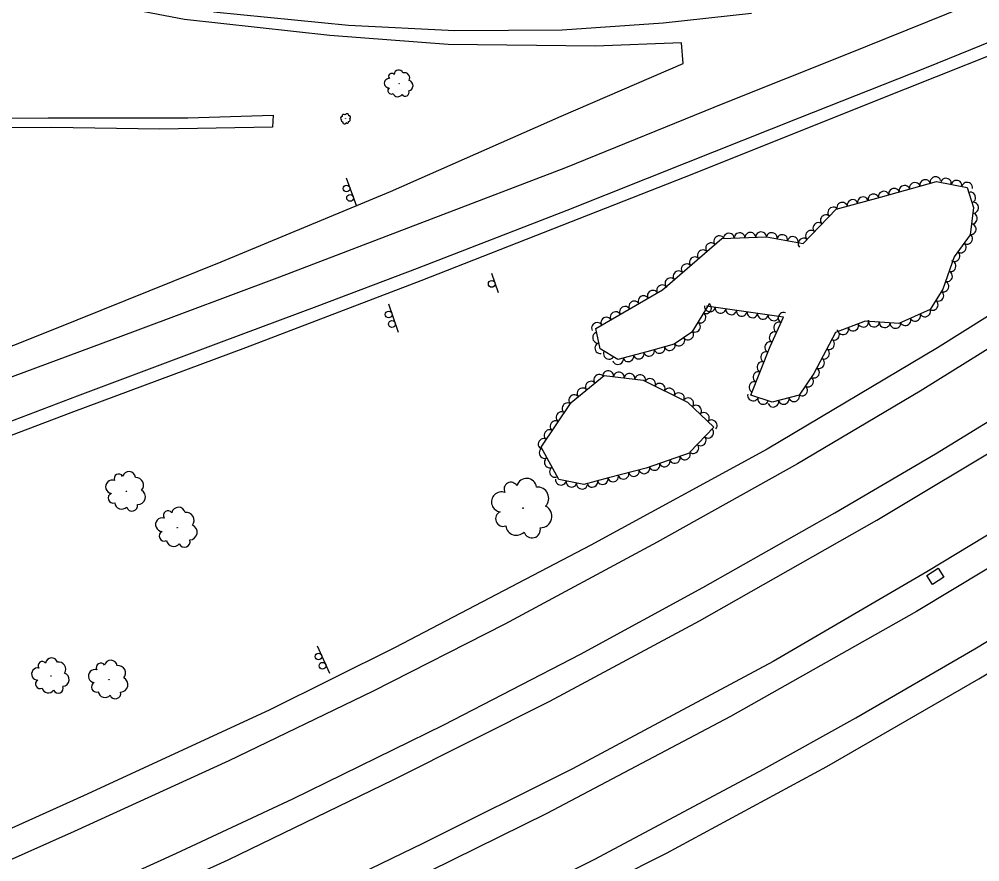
# Model space of a CAD drawing. Extents: x 1722896 to 1754269, y 648279 to 666297.
# Drawn here: x 1740884.1 to 1741241.7, y 650126.7 to 650440.4 of the extents above; entities that cross this region are included whole.
import ezdxf

# ---------------------------------------------------------------- set-up
doc = ezdxf.new("R2010")
doc.units = 0
for name, color, linetype in [('DESIGN - CENTERLINE - Proposed', 7, 'Continuous'), ('DESIGN - PUBLIC HEARING - Shapes', 7, 'Continuous'), ('SURVEY - CENTERLINE - Preliminary Text', 7, 'Continuous'), ('SURVEY - DRAINAGE - Natural Features', 7, 'Continuous'), ('SURVEY - VEGETATION - Features with Text', 7, 'Continuous')]:
    doc.layers.add(name, color=color, linetype=linetype)

msp = doc.modelspace()

# ---------------------------------------------------------------- linework, layer by layer
at = {"layer": 'DESIGN - CENTERLINE - Proposed'}
msp.add_lwpolyline([(1740627.86, 650395.84), (1740627.75, 650400.25), (1740665.34, 650401.04), (1740716.36, 650402.17), (1740780.93, 650402.98), (1740894.88, 650403.73), (1740946.85, 650403.68), (1740978.67, 650404.64), (1740978.46, 650400.26), (1740936.5, 650399.51), (1740896.15, 650400.03), (1740850.62, 650399.94), (1740812.5, 650399.74), (1740768.4, 650399.01), (1740727.6, 650398.81), (1740689.13, 650397.79), (1740647.85, 650397.07), (1740627.86, 650395.84)], dxfattribs=at)
at = {"layer": 'DESIGN - PUBLIC HEARING - Shapes'}
for p, q in [((1741005.85, 650381.38), (1741009.67, 650370.85)), ((1741059.97, 650345.81), (1741062.36, 650338.7)), ((1741021.57, 650334.48), (1741025.23, 650323.89)), ((1740995.09, 650207.13), (1740999.67, 650196.91))]:
    msp.add_line(p, q, dxfattribs=at)
for centre in [(1741006, 650377.37), (1741007.28, 650373.85), (1741060.01, 650341.85), (1741021.66, 650330.46), (1741022.89, 650326.92), (1740995.53, 650203.14), (1740997.07, 650199.72)]:
    msp.add_circle(centre, 1.25, dxfattribs=at)
at = {"layer": 'SURVEY - CENTERLINE - Preliminary Text'}
for points in [[(1740663.17, 650209.42), (1740713.57, 650228.05), (1740766.17, 650247.21), (1740812.55, 650264.89), (1740853.54, 650280.29), (1740905.78, 650300.18), (1740959.47, 650320.23), (1740995.08, 650333.53), (1741032.4, 650347.65), (1741088.13, 650369.35), (1741132.66, 650386.99), (1741174.51, 650403.66), (1741221.85, 650422.4), (1741271.42, 650442.46), (1741298.21, 650453.75), (1741339.91, 650472.12), (1741376.6, 650489.58), (1741422.55, 650513.01), (1741459.41, 650533.06), (1741507.34, 650560.9), (1741543.13, 650583.79), (1741582.43, 650611.1), (1741628.71, 650644.85)], [(1740663.13, 650201.64), (1740736, 650230.35), (1740787.09, 650249.79), (1740849.11, 650273.33), (1740903.51, 650293.92), (1740968.45, 650318.23), (1741033.79, 650343.14), (1741135.2, 650383), (1741202.49, 650409.84), (1741271.19, 650437.21), (1741323.78, 650459.7), (1741361.81, 650477.33), (1741431.55, 650513.04), (1741508.09, 650556.62), (1741549.75, 650583.15), (1741604.41, 650621.02), (1741630.49, 650640.99)], [(1741636.47, 650624.6), (1741613.96, 650602.44), (1741570.52, 650565.62), (1741532.53, 650534.54), (1741482.6, 650494.88), (1741428.92, 650454.34), (1741384.37, 650422.13), (1741334.17, 650387.45), (1741272.48, 650347.18), (1741226.01, 650318.09), (1741162.59, 650280.33), (1741096.96, 650244.54), (1741024.12, 650206.48), (1740977.2, 650183.13), (1740908.07, 650151.32), (1740840.5, 650120.84), (1740765.34, 650089.9), (1740717.63, 650071.26)], [(1741640.09, 650612.32), (1741599.25, 650576.01), (1741555.34, 650539.65), (1741504.02, 650498.09), (1741460.86, 650464.75), (1741410.25, 650427.73), (1741372.31, 650400.92), (1741321.17, 650366.25), (1741270.79, 650333.81), (1741219.48, 650301.94), (1741173.8, 650274.91), (1741121.56, 650245.67), (1741064.85, 650215.2), (1741015.69, 650190.06), (1740962.16, 650164.31), (1740904.63, 650137.99), (1740848.21, 650112.95), (1740794.99, 650090.47), (1740721.89, 650061.44), (1740697.42, 650052.22)], [(1740705.8, 650030.7), (1740735.97, 650042.42), (1740776.51, 650058.27), (1740818.51, 650075.56), (1740863.53, 650094.49), (1740904.85, 650112.63), (1740942.64, 650129.96), (1740985.94, 650150.14), (1741042.15, 650177.71), (1741093.07, 650204), (1741138.59, 650228.77), (1741187.73, 650256.65), (1741225.17, 650278.58), (1741259.54, 650299.67), (1741300.65, 650325.07), (1741336.67, 650348.5), (1741377.42, 650376.1), (1741412.82, 650400.95), (1741470.76, 650443.83), (1741505.81, 650470.34), (1741531.9, 650490.98), (1741567.83, 650519.53), (1741648.78, 650588.94)], [(1740708.11, 650024.81), (1740732.77, 650034.61), (1740780.71, 650052.67), (1740832.89, 650071), (1740865.94, 650084.52), (1740911.18, 650104.36), (1740961.92, 650127.42), (1741023.57, 650157.37), (1741081.61, 650186.49), (1741137.38, 650216.46), (1741203.37, 650253.89), (1741254.56, 650284.52), (1741308.88, 650318.67), (1741361.54, 650353.36), (1741416.11, 650390.64), (1741478.86, 650437.05), (1741539.04, 650483.9), (1741582.54, 650519.33), (1741652.52, 650579.11)], [(1741130.7, 650431.62), (1741098.59, 650430.35), (1741043.75, 650430.94), (1740999.7, 650434.36), (1740945.61, 650440.32), (1740902.56, 650448.66), (1740855.32, 650460.73), (1740794.59, 650480.22), (1740755.85, 650496.82), (1740714.4, 650517.18), (1740665.26, 650544.59), (1740640.02, 650559.66)], [(1741662.03, 650552.37), (1741626.61, 650522.29), (1741574.87, 650479.07), (1741537.48, 650449.26), (1741486.95, 650410.31), (1741437.23, 650373.98), (1741390.34, 650341.66), (1741335.14, 650304.12), (1741281.29, 650270.47), (1741222, 650234.61), (1741164.83, 650201.33), (1741090.04, 650161.35), (1741034.4, 650133.53), (1740968.18, 650101.48), (1740900.38, 650071.21), (1740792.47, 650022.33), (1740744.29, 650001.67), (1740733.04, 649997.15), (1740720.36, 649992.16)], [(1741665.14, 650542.47), (1741617.17, 650501.04), (1741566.66, 650459.43), (1741522.08, 650424.29), (1741466.26, 650381.84), (1741422.92, 650351.29), (1741334.05, 650291.36), (1741270.47, 650251.41), (1741218.14, 650219.89), (1741148.92, 650180.82), (1741080.48, 650144.69), (1741027.9, 650118.81), (1740974.11, 650093.01), (1740914.08, 650065.6), (1740838.27, 650032.9), (1740784.21, 650010.87), (1740722.32, 649987.13)], [(1740730.89, 649965.17), (1740760.72, 649977.09), (1740796.49, 649991.05), (1740837.43, 650007.7), (1740876.59, 650024.27), (1740913.49, 650040.1), (1740960.35, 650061.03), (1741009.78, 650084.1), (1741047.32, 650102.08), (1741098.36, 650127.73), (1741161.24, 650161.19), (1741195.53, 650180.35), (1741239.83, 650206.03), (1741290.72, 650236.83), (1741339.66, 650267.52), (1741399.45, 650307.08), (1741443.55, 650337.2), (1741501.85, 650378.79), (1741547.3, 650414), (1741588.01, 650446.62), (1741634.12, 650484.98), (1741673.55, 650518.76)], [(1740734.9, 649954.87), (1740774.68, 649971.36), (1740819.7, 649989.29), (1740876.86, 650013.39), (1740933.6, 650037.91), (1741005.09, 650071.43), (1741066.61, 650100.49), (1741125.14, 650129.89), (1741184.73, 650162.2), (1741241.37, 650194.77), (1741309.79, 650236.14), (1741375.03, 650278.16), (1741427.89, 650313.91), (1741491.09, 650359.36), (1741541.56, 650397.18), (1741611.7, 650453.45)], [(1741237.06, 650445.42), (1741192.07, 650427.28), (1741146.67, 650409.14), (1741087.51, 650385.09), (1741037.52, 650365.98), (1740981.07, 650344.41), (1740927.31, 650324.24), (1740869.39, 650302.79), (1740813.26, 650281.52), (1740748.28, 650256.74), (1740662.67, 650225.55)], [(1740956.49, 650443.15), (1741006.65, 650438.17), (1741046.3, 650436.21), (1741086.3, 650436.39), (1741123.8, 650439.06), (1741156.7, 650442.61)], [(1740662.54, 650232.23), (1740726.97, 650257.69), (1740779.86, 650278.67), (1740824, 650295.91), (1740896.81, 650324.86), (1740959.33, 650350.08), (1741022.4, 650376.26), (1741085.9, 650404.28), (1741131.27, 650423.85), (1741130.7, 650431.62)]]:
    msp.add_lwpolyline(points, dxfattribs=at)
at = {"layer": 'SURVEY - DRAINAGE - Natural Features'}
msp.add_line((1741225.14, 650232.98), (1741225.14, 650232.98), dxfattribs=at)
msp.add_lwpolyline([(1741224.12, 650229.95), (1741221.96, 650233.32), (1741226.17, 650236.02), (1741228.33, 650232.65), (1741224.12, 650229.95)], dxfattribs=at)
at = {"layer": 'SURVEY - VEGETATION - Features with Text'}
for points in [[(1741140.93, 650334.45), (1741134.57, 650323.86), (1741127.9, 650319.38), (1741117.71, 650316.6), (1741106.96, 650313.74), (1741100.41, 650317.64), (1741098.78, 650325.31), (1741123.57, 650339.64), (1741145.7, 650358.72), (1741162.27, 650359.39), (1741175.96, 650356.87), (1741188.23, 650369.71), (1741204.8, 650374.11), (1741225.62, 650379.95), (1741237.07, 650377.75), (1741239.4, 650370.34), (1741238.18, 650360.12), (1741232.21, 650351.93), (1741227.91, 650339.94), (1741223.28, 650332.36), (1741211.53, 650327.15), (1741199, 650327.94), (1741188.01, 650323.75), (1741179.92, 650308.52), (1741174.47, 650300.45), (1741164.47, 650297.8), (1741156.54, 650300.44), (1741163.66, 650318.52), (1741168.66, 650329.51), (1741140.02, 650333.56)], [(1741133.86, 650278.93), (1741117.56, 650273.29), (1741103.49, 650269.65), (1741094.31, 650267.21), (1741085.03, 650268.98), (1741078.4, 650281.03), (1741089.57, 650297.75), (1741101.9, 650307.8), (1741116.37, 650306), (1741132.89, 650297.82), (1741142.75, 650288.55), (1741133.75, 650279.22)]]:
    msp.add_lwpolyline(points, dxfattribs=at)
for centre, radius in [((1741025.55, 650416.36), 0.0597), ((1741005.62, 650403.36), 0.022), ((1740924.04, 650264.67), 0.0861), ((1741071.69, 650258.39), 0.13), ((1740942.94, 650251.13), 0.0883), ((1740895.98, 650195.89), 0.0787), ((1740917.57, 650194.52), 0.0848)]:
    msp.add_circle(centre, radius, dxfattribs=at)
for centre, radius, start, end in [((1741022.81, 650419.06), 1.18, 42.6896, 221.4353), ((1741025.38, 650419.77), 1.71, 20.5735, 177.3624), ((1741027.56, 650418.52), 1.95, 329.6262, 107.1504), ((1741021.71, 650416.58), 1.71, 82.7103, 276.13), ((1741028.78, 650415.65), 1.94, 280.522, 76.3605), ((1741022.64, 650413.83), 1.3, 125.329, 302.6481), ((1741027.85, 650413.12), 1.43, 210.7749, 25.7752), ((1741025.07, 650413.38), 1.84, 200.616, 327.4617), ((1741004.38, 650403.58), 0.631, 97.7815, 254.5704), ((1741004.43, 650402.59), 0.433, 119.8976, 298.6433), ((1741005.01, 650404.26), 0.719, 46.8342, 184.3584), ((1741006.14, 650404.46), 0.714, 357.73, 153.5685), ((1741006.3, 650402.11), 0.479, 202.537, 19.8561), ((1741006.66, 650402.94), 0.679, 277.824, 44.6697), ((1741006.98, 650403.92), 0.527, 287.9829, 102.9832), ((1741005.23, 650402), 0.629, 159.9183, 353.338), ((1740921.15, 650269.4), 1.69, 28.6413, 207.3869), ((1740925, 650269.51), 2.47, 6.5251, 163.314), ((1740918.75, 650266.33), 2.46, 68.662, 262.0817), ((1740927.61, 650266.98), 2.81, 315.5779, 93.1021), ((1741067.17, 650265.44), 2.56, 29.8986, 208.6443), ((1741072.99, 650265.73), 3.73, 7.7825, 164.5714), ((1740919.1, 650262.14), 1.87, 111.2806, 288.5998), ((1740928.32, 650262.54), 2.79, 266.4737, 62.3122), ((1741063.65, 650260.72), 3.72, 69.9193, 263.339), ((1741077, 650262), 4.25, 316.8352, 94.3595), ((1740922.33, 650260.67), 2.66, 186.5677, 313.4133), ((1740926.13, 650259.34), 2.06, 196.7266, 11.7269), ((1740939.5, 650255.65), 1.74, 34.5634, 213.309), ((1740943.41, 650256.16), 2.53, 12.4472, 169.2361), ((1740946.34, 650253.86), 2.88, 321.5, 99.0242), ((1741064.3, 650254.41), 2.83, 112.538, 289.8571), ((1741078.22, 650255.32), 4.22, 267.731, 63.5695), ((1740937.38, 650252.26), 2.53, 74.584, 268.0037), ((1740947.53, 650249.41), 2.86, 272.3958, 68.2343), ((1740938.17, 650248.03), 1.92, 117.2027, 294.5219), ((1741069.24, 650252.29), 4.01, 187.825, 314.6707), ((1741075.02, 650250.4), 3.11, 197.9839, 12.9842), ((1740941.62, 650246.87), 2.72, 192.4898, 319.3354), ((1740945.64, 650245.91), 2.11, 202.6487, 17.649), ((1740896.17, 650200.39), 2.25, 15.4285, 172.2174), ((1740890.98, 650196.64), 2.25, 77.5654, 270.985), ((1740892.71, 650199.75), 1.55, 37.5447, 216.2903), ((1740898.87, 650198.48), 2.57, 324.4813, 102.0055), ((1740914.47, 650199.02), 1.67, 31.7745, 210.5201), ((1740918.25, 650199.32), 2.43, 9.6583, 166.4473), ((1740920.95, 650196.99), 2.77, 318.7111, 96.2353), ((1740900.14, 650194.58), 2.55, 275.3771, 71.2156), ((1740912.28, 650195.87), 2.42, 71.7952, 265.2149), ((1740921.89, 650192.66), 2.75, 269.6069, 65.4454), ((1740891.88, 650192.91), 1.71, 120.184, 297.5032), ((1740895, 650192.04), 2.43, 195.4711, 322.3167), ((1740898.62, 650191.37), 1.88, 205.63, 20.6303), ((1740912.84, 650191.77), 1.85, 114.4139, 291.733), ((1740916.1, 650190.5), 2.61, 189.7009, 316.5466), ((1740919.91, 650189.39), 2.03, 199.8598, 14.8601)]:
    msp.add_arc(centre, radius, start, end, dxfattribs=at)
for centre, major_axis in [((1741221.36, 650378.76), (1.93, 0.54)), ((1741225.21, 650379.84), (1.93, 0.54)), ((1741229.13, 650379.28), (1.96, -0.38)), ((1741209.8, 650375.51), (1.93, 0.54)), ((1741213.65, 650376.59), (1.93, 0.54)), ((1741217.51, 650377.68), (1.93, 0.54)), ((1741233.06, 650378.52), (1.96, -0.38)), ((1741236.99, 650377.77), (1.96, -0.38)), ((1741198.22, 650372.36), (1.93, 0.51)), ((1741202.09, 650373.39), (1.93, 0.51)), ((1741205.95, 650374.43), (1.93, 0.54)), ((1741238.24, 650374.02), (0.6, -1.91)), ((1741187.08, 650368.51), (1.38, 1.45)), ((1741190.49, 650370.31), (1.93, 0.51)), ((1741194.36, 650371.34), (1.93, 0.51)), ((1741239.38, 650370.2), (-0.24, -1.99)), ((1741184.32, 650365.62), (1.38, 1.45)), ((1741238.91, 650366.23), (-0.24, -1.99)), ((1741181.56, 650362.73), (1.38, 1.45)), ((1741238.43, 650362.26), (-0.24, -1.99)), ((1741144.64, 650357.81), (1.51, 1.31)), ((1741148.3, 650358.83), (2, 0.08)), ((1741152.3, 650358.99), (2, 0.08)), ((1741156.29, 650359.15), (2, 0.08)), ((1741160.29, 650359.31), (2, 0.08)), ((1741164.26, 650359.03), (1.97, -0.36)), ((1741168.19, 650358.3), (1.97, -0.36)), ((1741172.12, 650357.58), (1.97, -0.36)), ((1741178.79, 650359.84), (1.38, 1.45)), ((1741237.09, 650358.62), (-1.18, -1.62)), ((1741141.61, 650355.2), (1.51, 1.31)), ((1741176.03, 650356.94), (1.38, 1.45)), ((1741234.73, 650355.39), (-1.18, -1.62)), ((1741138.58, 650352.58), (1.51, 1.31)), ((1741232.38, 650352.16), (-1.18, -1.62)), ((1741132.53, 650347.36), (1.51, 1.31)), ((1741135.55, 650349.97), (1.51, 1.31)), ((1741230.96, 650348.43), (-0.67, -1.88)), ((1741129.5, 650344.75), (1.51, 1.31)), ((1741229.61, 650344.67), (-0.67, -1.88)), ((1741123.42, 650339.55), (1.73, 1)), ((1741126.47, 650342.13), (1.51, 1.31)), ((1741228.26, 650340.9), (-0.67, -1.88)), ((1741119.96, 650337.55), (1.73, 1)), ((1741226.36, 650337.4), (-1.04, -1.71)), ((1741113.03, 650333.54), (1.73, 1)), ((1741116.49, 650335.54), (1.73, 1)), ((1741139.9, 650332.74), (-1.03, -1.71)), ((1741224.27, 650333.99), (-1.04, -1.71)), ((1741106.1, 650329.54), (1.73, 1)), ((1741109.57, 650331.54), (1.73, 1)), ((1741137.84, 650329.31), (-1.03, -1.71)), ((1741141.2, 650333.39), (-1.98, 0.28)), ((1741145.16, 650332.83), (-1.98, 0.28)), ((1741149.12, 650332.27), (-1.98, 0.28)), ((1741153.08, 650331.71), (-1.98, 0.28)), ((1741157.04, 650331.15), (-1.98, 0.28)), ((1741161, 650330.59), (-1.98, 0.28)), ((1741168.56, 650329.27), (0.83, 1.82)), ((1741221.36, 650331.51), (-1.83, -0.81)), ((1741099.18, 650325.54), (1.73, 1)), ((1741102.64, 650327.54), (1.73, 1)), ((1741135.78, 650325.88), (-1.03, -1.71)), ((1741164.96, 650330.03), (-1.98, 0.28)), ((1741166.9, 650325.63), (0.83, 1.82)), ((1741198.36, 650327.69), (-1.87, -0.71)), ((1741202.31, 650327.73), (-2, 0.13)), ((1741206.3, 650327.48), (-2, 0.13)), ((1741210.29, 650327.22), (-2, 0.13)), ((1741214.05, 650328.27), (-1.83, -0.81)), ((1741217.71, 650329.89), (-1.83, -0.81)), ((1741099.51, 650321.84), (-0.41, 1.96)), ((1741133.21, 650322.94), (-1.66, -1.12)), ((1741165.24, 650321.99), (0.83, 1.82)), ((1741187.57, 650322.93), (-0.94, -1.77)), ((1741190.88, 650324.84), (-1.87, -0.71)), ((1741194.62, 650326.27), (-1.87, -0.71)), ((1741129.89, 650320.71), (-1.66, -1.12)), ((1741163.59, 650318.34), (0.73, 1.86)), ((1741185.7, 650319.4), (-0.94, -1.77)), ((1741100.34, 650317.93), (-0.41, 1.96)), ((1741103.59, 650315.75), (-1.72, 1.02)), ((1741118.63, 650316.85), (-1.93, -0.53)), ((1741122.49, 650317.9), (-1.93, -0.53)), ((1741126.35, 650318.95), (-1.93, -0.53)), ((1741162.13, 650314.62), (0.73, 1.86)), ((1741183.82, 650315.87), (-0.94, -1.77)), ((1741107.03, 650313.76), (-1.93, -0.51)), ((1741110.9, 650314.79), (-1.93, -0.51)), ((1741114.77, 650315.82), (-1.93, -0.51)), ((1741160.66, 650310.9), (0.73, 1.86)), ((1741181.95, 650312.33), (-0.94, -1.77)), ((1741103.39, 650307.61), (1.98, -0.25)), ((1741159.19, 650307.18), (0.73, 1.86)), ((1741180.07, 650308.8), (-0.94, -1.77)), ((1741096.86, 650303.69), (1.55, 1.26)), ((1741099.96, 650306.22), (1.55, 1.26)), ((1741107.36, 650307.12), (1.98, -0.25)), ((1741111.33, 650306.63), (1.98, -0.25)), ((1741115.3, 650306.14), (1.98, -0.25)), ((1741118.99, 650304.7), (1.79, -0.89)), ((1741157.73, 650303.46), (0.73, 1.86)), ((1741177.86, 650305.47), (-1.12, -1.66)), ((1741093.76, 650301.17), (1.55, 1.26)), ((1741122.57, 650302.93), (1.79, -0.89)), ((1741126.16, 650301.15), (1.79, -0.89)), ((1741175.62, 650302.16), (-1.12, -1.66)), ((1741090.66, 650298.64), (1.55, 1.26)), ((1741129.74, 650299.38), (1.79, -0.89)), ((1741133.25, 650297.48), (1.46, -1.37)), ((1741157.27, 650300.2), (-1.9, 0.63)), ((1741161.06, 650298.93), (-1.9, 0.63)), ((1741168.73, 650298.92), (-1.93, -0.51)), ((1741172.59, 650299.95), (-1.93, -0.51)), ((1741088.13, 650295.59), (1.11, 1.66)), ((1741136.16, 650294.74), (1.46, -1.37)), ((1741164.86, 650297.9), (-1.93, -0.51)), ((1741085.91, 650292.27), (1.11, 1.66)), ((1741139.07, 650292), (1.46, -1.37)), ((1741081.47, 650285.62), (1.11, 1.66)), ((1741083.69, 650288.94), (1.11, 1.66)), ((1741140.69, 650286.42), (-1.39, -1.44)), ((1741141.99, 650289.26), (1.46, -1.37)), ((1741079.24, 650282.29), (1.11, 1.66)), ((1741137.92, 650283.54), (-1.39, -1.44)), ((1741135.14, 650280.66), (-1.39, -1.44)), ((1741079.6, 650278.85), (-0.96, 1.75)), ((1741081.53, 650275.35), (-0.96, 1.75)), ((1741128.19, 650276.97), (-1.89, -0.65)), ((1741131.97, 650278.28), (-1.89, -0.65)), ((1741083.45, 650271.84), (-0.96, 1.75)), ((1741116.84, 650273.1), (-1.94, -0.5)), ((1741120.63, 650274.35), (-1.89, -0.65)), ((1741124.41, 650275.66), (-1.89, -0.65)), ((1741105.22, 650270.1), (-1.94, -0.5)), ((1741109.09, 650271.1), (-1.94, -0.5)), ((1741112.96, 650272.1), (-1.94, -0.5)), ((1741085.75, 650268.84), (-1.96, 0.37)), ((1741089.68, 650268.09), (-1.96, 0.37)), ((1741093.61, 650267.35), (-1.96, 0.37)), ((1741097.48, 650268.06), (-1.93, -0.51)), ((1741101.35, 650269.08), (-1.93, -0.51))]:
    msp.add_ellipse(centre, major_axis=major_axis, ratio=0.940188, start_param=0, end_param=3.141593, dxfattribs=at)

doc.saveas('drawing.dxf')
